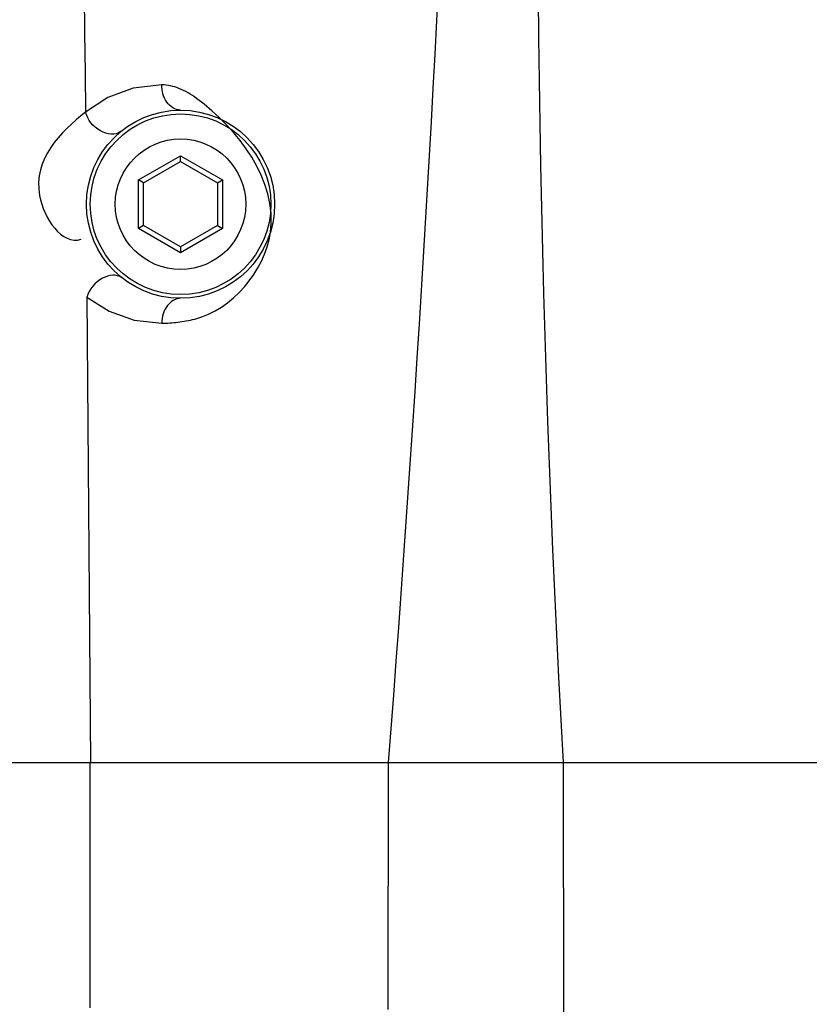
# Paper-space layout 'Sheet' of a CAD drawing. Header units: inches. Extents: x 0.2 to 10.8, y 0.2 to 8.3.
# Tile 347 of 545: x 7.422 to 7.547, y 1.945 to 2.102. Entities that reach past the tile are written whole.
import ezdxf

# ---------------------------------------------------------------- set-up
doc = ezdxf.new("R2010")
doc.units = ezdxf.units.IN
doc.header["$MEASUREMENT"] = 0
doc.layers.get('0').update_dxf_attribs({"lineweight": 5})

psp = doc.layouts.new('Sheet')

# ---------------------------------------------------------------- linework, layer by layer
at = {"color": 0, "linetype": 'ByBlock', "lineweight": -3}
for p, q in [((7.44054, 2.076707), (7.447229, 2.080569)), ((7.44134, 2.076245), (7.447229, 2.079645)), ((7.447229, 2.079645), (7.447229, 2.080569)), ((7.447229, 2.080569), (7.453918, 2.076707)), ((7.447229, 2.079645), (7.453118, 2.076245)), ((7.44134, 2.076245), (7.44054, 2.076707)), ((7.44054, 2.068984), (7.44054, 2.076707)), ((7.453118, 2.076245), (7.453918, 2.076707)), ((7.453918, 2.076707), (7.453918, 2.068984)), ((7.44134, 2.069445), (7.44134, 2.076245)), ((7.453118, 2.076245), (7.453118, 2.069445)), ((7.44134, 2.069445), (7.44054, 2.068984)), ((7.447229, 2.065122), (7.44054, 2.068984)), ((7.447229, 2.066045), (7.44134, 2.069445)), ((7.453118, 2.069445), (7.447229, 2.066045)), ((7.453918, 2.068984), (7.447229, 2.065122)), ((7.453118, 2.069445), (7.453918, 2.068984)), ((7.447229, 2.066045), (7.447229, 2.065122)), ((7.432287, 2.058011), (7.432866, 1.983869)), ((7.384134, 1.983868), (7.559568, 1.983868)), ((7.432839, 1.944755), (7.432839, 1.983868)), ((7.480313, 1.944483), (7.480372, 1.983868)), ((7.508303, 1.943957), (7.508264, 1.983868))]:
    psp.add_line(p, q, dxfattribs=at)
for points in [[(7.444255, 2.091873), (7.439702, 2.091327), (7.435663, 2.089858), (7.432056, 2.087524)], [(7.432302, 2.058012), (7.435861, 2.055784), (7.439813, 2.054382), (7.44425, 2.053874)]]:
    psp.add_lwpolyline(points, dxfattribs=at)
for radius in [0.015, 0.0144, 0.0104]:
    psp.add_circle((7.447229, 2.072845), radius, dxfattribs=at)
psp.add_arc((191.784362, 3.721094), 184.359543, 180.38242632, 180.50769222, dxfattribs=at)
for points, knots in [([(7.508267, 1.983868), (7.499947, 2.128737), (7.511748, 2.419376), (7.517709, 2.709407), (7.518118, 2.854552)], [0, 0, 0, 0, 0.4999354, 1, 1, 1, 1]), ([(7.447229, 2.087846), (7.446385, 2.087846), (7.444643, 2.089057), (7.44425, 2.090921), (7.444255, 2.091873)], [0, 0, 0, 0, 0.4698369, 1, 1, 1, 1]), ([(7.449772, 2.089713), (7.448904, 2.090345), (7.447178, 2.091387), (7.44518, 2.091875), (7.444254, 2.091873)], [0, 0, 0, 0, 0.5370406, 1, 1, 1, 1]), ([(7.449494, 2.054541), (7.455426, 2.056002), (7.467594, 2.070331), (7.456346, 2.084922), (7.449772, 2.089713)], [0, 0, 0, 0, 0.428929, 1, 1, 1, 1]), ([(7.432056, 2.087524), (7.42812, 2.084357), (7.420873, 2.077267), (7.428317, 2.06631), (7.431389, 2.067255)], [0, 0, 0, 0, 0.6112084, 1, 1, 1, 1]), ([(7.437683, 2.084416), (7.436857, 2.083734), (7.433885, 2.084265), (7.43246, 2.086307), (7.432056, 2.087524)], [0, 0, 0, 0, 0.4550044, 1, 1, 1, 1]), ([(7.437879, 2.061116), (7.437078, 2.061754), (7.434163, 2.061325), (7.432711, 2.059264), (7.432302, 2.058012)], [0, 0, 0, 0, 0.4372363, 1, 1, 1, 1]), ([(7.447229, 2.057845), (7.446431, 2.057845), (7.44469, 2.056718), (7.444256, 2.054856), (7.44425, 2.053874)], [0, 0, 0, 0, 0.4482043, 1, 1, 1, 1]), ([(7.44425, 2.053874), (7.445093, 2.053872), (7.446859, 2.053996), (7.448598, 2.054321), (7.449494, 2.054541)], [0, 0, 0, 0, 0.4776036, 1, 1, 1, 1])]:
    psp.add_open_spline(points, degree=3, knots=knots, dxfattribs=at)
psp.add_open_spline([(7.48038, 1.983868), (7.498341, 2.213011), (7.497441, 2.443274), (7.501337, 2.673087)], degree=3, dxfattribs=at)

doc.saveas('drawing.dxf')
